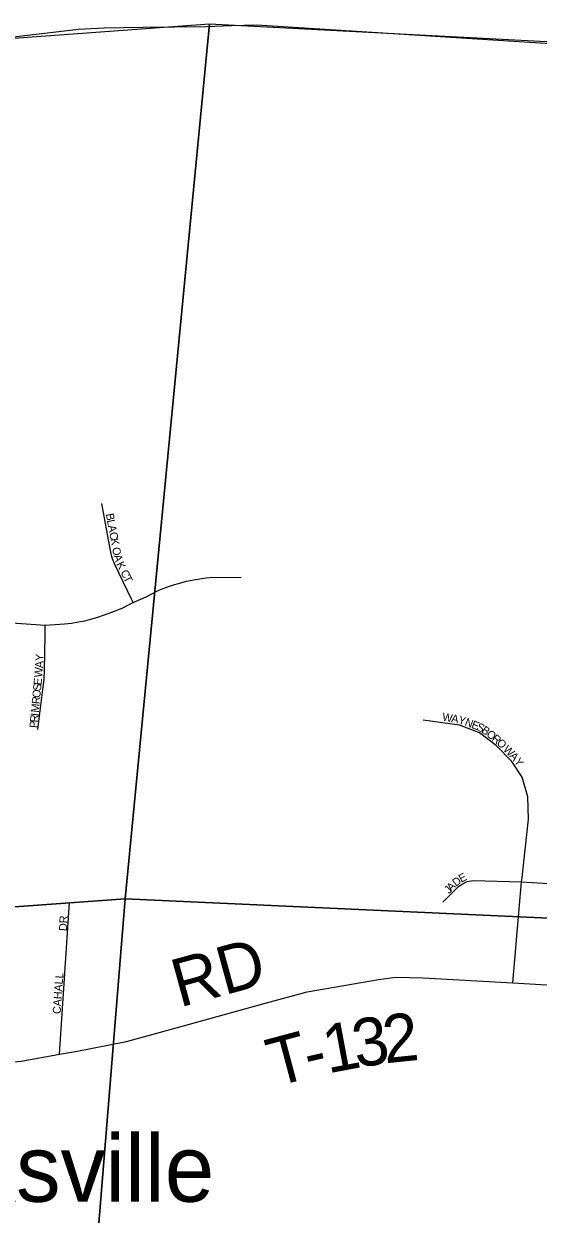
# Model space of a CAD drawing. Extents: x 1310247 to 1664935, y 284496 to 704931.
# Drawn here: x 1501007 to 1504221, y 568275 to 575712 of the extents above; entities that cross this region are included whole.
import ezdxf

# ---------------------------------------------------------------- set-up
doc = ezdxf.new("R2010")
doc.units = 0
for name, color, linetype in [('GM_P_State_Location', 7, 'Continuous'), ('GM_X_County', 7, 'Continuous'), ('GM_X_County_Road_Text', 7, 'Continuous'), ('GM_X_County_Subdivision_Text', 7, 'Continuous'), ('GM_X_Interstate_Route', 7, 'Continuous'), ('GM_X_State_Location', 7, 'Continuous'), ('GM_X_Township_Subdivision', 7, 'Continuous')]:
    doc.layers.add(name, color=color, linetype=linetype)

msp = doc.modelspace()

# ---------------------------------------------------------------- linework, layer by layer
at = {"layer": 'GM_X_County'}
for points in [[(1496738.4, 575313.4), (1502166.7, 575711.6), (1501640.4, 570244.6), (1496258.3, 569855.4)], [(1502166.7, 575711.6), (1507692, 575422.1), (1507208.4, 569990.4), (1501640.4, 570244.6)], [(1496258.3, 569855.4), (1501640.4, 570244.6), (1501203.7, 564857.8), (1495789, 564325.3)], [(1501640.4, 570244.6), (1507208.4, 569990.4), (1506749.2, 564576.1), (1501203.7, 564857.8)]]:
    msp.add_lwpolyline(points, close=True, dxfattribs=at)
at = {"layer": 'GM_X_County_Road_Text'}
msp.add_lwpolyline([(1507607, 575436.4), (1507506.8, 575447), (1505691.6, 575506.4), (1504690.3, 575561.7), (1502463.8, 575704.1), (1502305.2, 575698), (1502146.6, 575692), (1501753.4, 575687.8), (1501508.6, 575683.9), (1501348, 575675.9), (1500891.3, 575621.1), (1500298.2, 575561.7), (1499415.6, 575490)], dxfattribs=at)
at = {"layer": 'GM_X_County_Subdivision_Text'}
msp.add_lwpolyline([(1498877.7, 569236.8), (1499148.3, 569227.6), (1499557.6, 569211.5), (1499879.8, 569194.2), (1500097.7, 569184.1), (1500308.4, 569190.2), (1500779.6, 569211.5), (1500989.3, 569230.7), (1501230.1, 569273.8), (1501330.8, 569290.5), (1501649, 569353.3), (1502003.6, 569452.6), (1502313.7, 569537.7), (1502523.4, 569595.5), (1502777.7, 569663.4), (1503222.6, 569740.4), (1503332, 569756.6), (1503502.2, 569752.5), (1504062.5, 569720.1), (1505715.2, 569622.8), (1507167.7, 569574.3)], dxfattribs=at)
at = {"layer": 'GM_X_State_Location'}
for points in [[(1501690.1, 572095.6), (1501678.1, 572120.3), (1501653.9, 572169.7), (1501575.1, 572334.4), (1501568.5, 572349.1), (1501561.4, 572368.3), (1501556.9, 572383.3), (1501552.7, 572401), (1501546, 572432.2), (1501494.2, 572714.4)], [(1500457.9, 572003.4), (1501139.7, 571954.2), (1501202.1, 571958.6), (1501261.5, 571963), (1501305.2, 571968), (1501348.5, 571974.9), (1501387.3, 571982.8), (1501432.3, 571993.7), (1501468.8, 572004.3), (1501504.9, 572016.4), (1501557.1, 572035.6), (1501620.4, 572061.8), (1501674, 572087.5), (1501690.1, 572095.6), (1501771.1, 572131.8), (1501847, 572171.1), (1501878.4, 572183.7), (1501910, 572195.4), (1501941.8, 572206.1), (1501974, 572215.8), (1502023.2, 572228.8), (1502069.3, 572238.5), (1502094.5, 572242.8), (1502119.8, 572246.5), (1502145.2, 572249.4), (1502170.7, 572251.7), (1502365.1, 572254.7)], [(1501094.4, 571303.3), (1501126.3, 571552.4), (1501133.2, 571615), (1501136.4, 571675.6), (1501139.3, 571889.2), (1501139.7, 571947), (1501139.7, 571954.2)], [(1504062.5, 569720.1), (1504117.5, 570351.5), (1504120.2, 570378.8), (1504159.9, 570743.4), (1504155.9, 570882.1), (1504120.2, 571004.9), (1504056.8, 571104), (1503957.8, 571203), (1503854.8, 571282.3), (1503728.1, 571329.8), (1503502.2, 571361.5)], [(1503625, 570224.3), (1503722.1, 570321.9), (1503741, 570335), (1503776.6, 570353.8), (1503815.2, 570359.6), (1504117.5, 570351.5), (1504320.3, 570339.7), (1504563.7, 570324.1), (1504597, 570322.9), (1504624.3, 570326.5), (1504645.9, 570330.6), (1504677.6, 570344.7), (1504704.9, 570363.5), (1504857.6, 570490.6), (1504931.7, 570568.4), (1505217.5, 570814.7), (1505269, 570905.8), (1505300.7, 571012.8)], [(1501230.1, 569273.8), (1501292.3, 570222.7)]]:
    msp.add_lwpolyline(points, dxfattribs=at)

# ---------------------------------------------------------------- texts
at = {"layer": 'GM_P_State_Location'}
for s, rotation, p in [('B', 280.42868, (1501519, 572648.9)), ('L', 280.41485, (1501526.2, 572610)), ('A', 280.41863, (1501532.6, 572575.4)), ('C', 280.42227, (1501540.5, 572532.1)), ('K', 280.41825, (1501547.7, 572493.2)), ('O', 280.43201, (1501558, 572436.9)), ('A', 285.9421, (1501567.2, 572388.5)), ('K', 296.76191, (1501583, 572336.6)), ('C', 296.57676, (1501608.8, 572285.5)), ('T', 296.58949, (1501626.5, 572250)), ('Y', 87.7298, (1501128.6, 571729.9)), ('W', 85.13004, (1501121.6, 571626.5)), ('A', 87.42576, (1501126.6, 571685.7)), ('S', 84.50139, (1501113.5, 571542.7)), ('E', 84.51671, (1501116.9, 571577.7)), ('O', 84.51888, (1501109.3, 571498.9)), ('M', 84.51045, (1501100.5, 571406.9)), ('R', 84.50209, (1501105.5, 571459.5)), ('R', 84.53103, (1501094.6, 571345.6)), ('I', 84.52441, (1501098.4, 571385)), ('W', 350.7809, (1503618.8, 571358.5)), ('A', 350.29335, (1503675.2, 571349.4)), ('Y', 343.14794, (1503717, 571342.3)), ('N', 339.17278, (1503758.2, 571329.9)), ('P', 84.50139, (1501091.2, 571310.5)), ('E', 338.86833, (1503799.3, 571314.3)), ('S', 334.82796, (1503831.2, 571301.9)), ('B', 324.50467, (1503861, 571288.2)), ('O', 321.84523, (1503892.8, 571265.5)), ('R', 321.14295, (1503927.3, 571238.5)), ('O', 316.70013, (1503957.3, 571214.3)), ('W', 314.80981, (1503998.4, 571175.1)), ('A', 312.2634, (1504038.3, 571135)), ('Y', 305.04217, (1504066.9, 571103.7)), ('E', 29.10768, (1503740.7, 570344.9)), ('J', 46.08208, (1503663.1, 570273)), ('A', 46.11477, (1503678.3, 570288.8)), ('D', 37.45131, (1503707.3, 570319.2)), ('DR', 86.98841, (1501276, 570042.9)), ('CAHALL', 85.9166, (1501236.4, 569523.9))]:
    msp.add_text(s, height=50, rotation=rotation, dxfattribs=at).set_placement(p)
at = {"layer": 'GM_X_Interstate_Route'}
msp.add_text('Kenricksville', height=417, rotation=0.00001, dxfattribs=at).set_placement((1499098.6, 568352.6))
at = {"layer": 'GM_X_Township_Subdivision'}
for s, rotation, p in [('RD', 15.34126, (1501980.3, 569565.5)), ('3', 9.3357, (1503085.6, 569187.6)), ('2', 5.84884, (1503263.1, 569216.9)), ('1', 10.6139, (1502905.6, 569153.8)), ('T', 14.97283, (1502574.8, 569069.2)), ('-', 13.13504, (1502789.1, 569126.5))]:
    msp.add_text(s, height=300, rotation=rotation, dxfattribs=at).set_placement(p)

doc.saveas('drawing.dxf')
